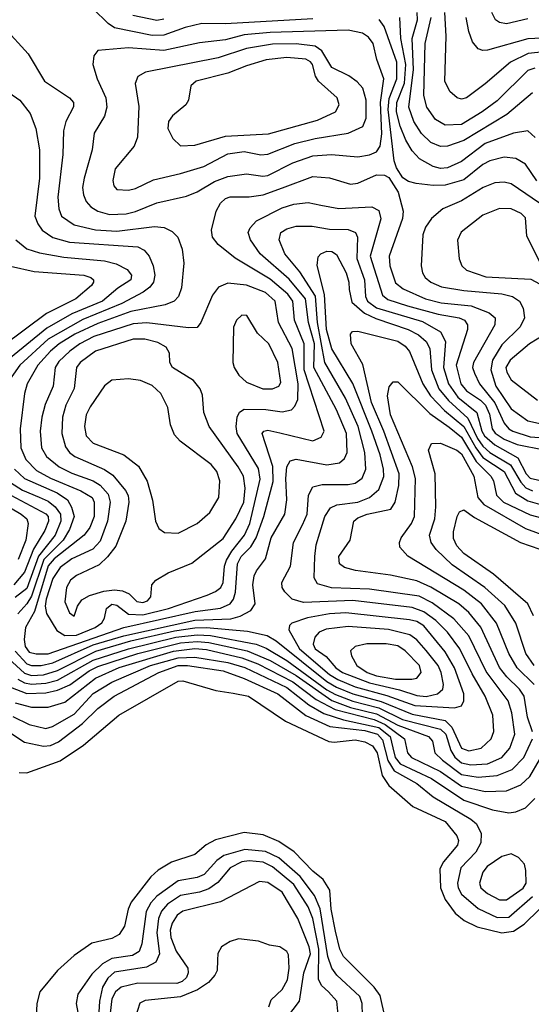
# Model space of a CAD drawing. Extents: x 997026 to 1115308, y 536381 to 619039.
# Tile 364 of 484: x 1045884 to 1048050, y 591862 to 596025. Entities that reach past the tile are written whole.
import ezdxf

# ---------------------------------------------------------------- set-up
doc = ezdxf.new("R2010")
doc.units = 0

msp = doc.modelspace()

# ---------------------------------------------------------------- linework, layer by layer
at = {"layer": '0CON20XD'}
for points in [[(1047125, 596028.1), (1046755, 596007.2), (1046655, 596008.7), (1046585, 595991.6), (1046495, 595959.2), (1046445, 595958.7), (1046285, 595990.7), (1046258.6, 596008.6), (1046195, 596070.7)], [(1046495, 596027.7), (1046465, 596021.8), (1046362.8, 596042.8)], [(1048066.6, 595526.6), (1048035.8, 595555.8), (1047975, 595545.7), (1047855, 595502), (1047755, 595426.1), (1047695, 595399.4), (1047665, 595396.5), (1047635, 595403.9), (1047576.9, 595436.9), (1047545, 595470.3), (1047518.7, 595515), (1047495, 595574.6), (1047479.6, 595635), (1047480.2, 595675), (1047512.9, 595757.1), (1047519, 595835), (1047497.8, 595945), (1047493.2, 596035)], [(1048055, 595716.2), (1047946.2, 595623.8), (1047765, 595514.1), (1047695, 595490.2), (1047665, 595488.4), (1047625, 595505.8), (1047585, 595544.1), (1047553, 595595), (1047531.5, 595655), (1047551.9, 595815), (1047545.1, 595945), (1047568.8, 596025), (1047566.5, 596055)], [(1048065, 595820.6), (1048035, 595810.2), (1047905, 595682.4), (1047842.4, 595635), (1047755, 595582), (1047685, 595579.2), (1047645, 595603.3), (1047607.7, 595655), (1047595.2, 595705.2), (1047600.5, 595925), (1047625.9, 596035)], [(1048105, 595889.4), (1048037.2, 595882.8), (1047961.3, 595845), (1047855, 595753.3), (1047775.6, 595695), (1047755, 595689.1), (1047736, 595695), (1047705, 595720.8), (1047684, 595765), (1047688.9, 595955), (1047684.5, 596055)], [(1048125, 595947.9), (1048035, 595944.8), (1047865, 595895.7), (1047844.7, 595894.7), (1047825, 595901.8), (1047801, 595931), (1047784.8, 595974.8), (1047774.3, 596035)], [(1048035, 596029.3), (1047945, 596007.6), (1047915, 596013.2), (1047897.8, 596025), (1047882.9, 596055)], [(1048073.4, 595343.4), (1048025, 595414.6), (1047985, 595438.7), (1047935, 595444.2), (1047875, 595428.3), (1047845, 595413.4), (1047765, 595348.4), (1047685, 595324.8), (1047635, 595323.6), (1047562.4, 595332.4), (1047530.4, 595340.4), (1047506.2, 595356.2), (1047479.4, 595399.4), (1047468.8, 595428.8), (1047444.1, 595645), (1047448.8, 595691.2), (1047480, 595775), (1047481.1, 595845), (1047426.6, 595996.6), (1047406.1, 596026.1)], [(1045820.6, 595990.6), (1045920.5, 595880.5), (1045990, 595765), (1046095, 595694.4), (1046112.2, 595675), (1046112.8, 595657.2), (1046079.3, 595595), (1046069.7, 595555), (1046066.8, 595455), (1046046.2, 595275), (1046049.4, 595225), (1046062, 595195), (1046115, 595158.4), (1046205, 595136.3), (1046295, 595131.6), (1046455, 595151.2), (1046495.9, 595145.9), (1046529.5, 595129.5), (1046554.3, 595105), (1046571.9, 595055), (1046579.1, 594995), (1046569.1, 594890.9), (1046557.1, 594855), (1046538.9, 594835), (1046500, 594820), (1046355, 594791.5), (1046215, 594740.8), (1046118.4, 594695), (1046052.1, 594655), (1046015, 594624), (1045961.1, 594565), (1045916.3, 594485), (1045904.3, 594445), (1045886, 594295), (1045888.8, 594215), (1045910.2, 594165), (1045955, 594119), (1046015, 594086.3), (1046143.7, 594033.7), (1046190.8, 594005), (1046200.2, 593985), (1046199.8, 593925), (1046181.4, 593878.6), (1046156.9, 593845), (1046029.6, 593745), (1046005, 593715.5), (1045946.7, 593523.3), (1045909.4, 593455), (1045903.8, 593405), (1045907.7, 593375), (1045925, 593351.5), (1045953.9, 593343.9), (1046005, 593343.7)], [(1046265, 595201.5), (1046335, 595204.4), (1046375, 595214.4), (1046465, 595251.2), (1046590.5, 595279.5), (1046635, 595296.9), (1046708.5, 595341.5), (1046765, 595361.5), (1046845, 595373.3), (1046913.7, 595363.7), (1046935, 595366.8), (1047040.1, 595419.9), (1047125, 595449.8), (1047204.8, 595454.8), (1047315, 595445.7), (1047365, 595454), (1047395, 595466.8), (1047409.5, 595490.5), (1047417.7, 595542.3), (1047411.2, 595675), (1047425.7, 595775), (1047396.5, 595856.5), (1047380.3, 595925), (1047361.4, 595951.4), (1047335, 595968.1), (1047275, 595980.2), (1046945, 595971.6), (1046835, 595961), (1046755, 595940.2), (1046645, 595927.4), (1046495, 595894.8), (1046345, 595905.9), (1046215.4, 595894.6), (1046198, 595872), (1046193.6, 595835), (1046212.2, 595775), (1046249.2, 595695), (1046253.2, 595655), (1046243.3, 595616.7), (1046199.6, 595545), (1046190.7, 595475), (1046157.9, 595355), (1046150.6, 595315), (1046154, 595285), (1046166.2, 595256.2), (1046185, 595233.8), (1046215.7, 595215), (1046265, 595201.5)], [(1046345, 595304.5), (1046375, 595311.8), (1046451.4, 595348.6), (1046565, 595374.2), (1046664.4, 595405), (1046765, 595457.4), (1046835, 595467.5), (1046905, 595454.3), (1046935, 595456.2), (1047048.3, 595501.7), (1047135, 595522.8), (1047275.2, 595544.8), (1047336.4, 595573.6), (1047350.6, 595609.4), (1047350.8, 595685), (1047336.2, 595735), (1047312.9, 595762.9), (1047277.8, 595787.8), (1047205, 595823.2), (1047163.2, 595893.2), (1047135, 595913.7), (1047055, 595923.5), (1046955, 595921.4), (1046845, 595903.5), (1046725, 595863.7), (1046416.2, 595803.8), (1046384.6, 595785.4), (1046373.5, 595755), (1046388.1, 595658.1), (1046382.3, 595527.7), (1046369.1, 595490.9), (1046288.1, 595395), (1046278.5, 595345), (1046282.2, 595322.2), (1046295, 595307.5), (1046345, 595304.5)], [(1046565, 595492.3), (1046625, 595494.1), (1046755, 595533), (1046937.2, 595542.8), (1047145, 595599.8), (1047220.4, 595635), (1047236.7, 595665), (1047227.8, 595695), (1047148.9, 595765), (1047136.8, 595786.8), (1047123.8, 595835), (1047115, 595847.4), (1047095, 595857.6), (1047015, 595865.2), (1046928, 595855), (1046845, 595830.4), (1046765, 595798.4), (1046631.9, 595765), (1046608.9, 595745), (1046598.9, 595685), (1046587.8, 595665), (1046531.2, 595618.8), (1046514.7, 595595.3), (1046511.6, 595565), (1046532.4, 595522.4), (1046565, 595492.3)], [(1045790, 595750), (1045885.5, 595685.5), (1045928.3, 595628.3), (1045952.9, 595565), (1045968.3, 595475), (1045968.3, 595355), (1045948.8, 595195), (1045961.3, 595161.3), (1045979.6, 595135), (1046024.6, 595104.6), (1046094.9, 595084.9), (1046384.2, 595065), (1046410.8, 595050.8), (1046432.6, 595025), (1046450, 594985), (1046457, 594945), (1046451.4, 594915), (1046435.4, 594894.6), (1046407.1, 594872.9), (1046317.3, 594825), (1046152.2, 594757.8), (1046005, 594674.4), (1045885, 594564.8), (1045814.7, 594465)], [(1046005, 593343.7), (1046325.1, 593454.9), (1046626.4, 593523.6), (1046735, 593536.6), (1046775.1, 593554.9), (1046789.1, 593575), (1046797.6, 593605), (1046806.9, 593725), (1046822.4, 593755), (1046863.2, 593796.8), (1046885, 593834.1), (1046917.8, 593925), (1046957.1, 594072.9), (1046955.8, 594135.8), (1046911.2, 594275), (1046917.5, 594285), (1046935, 594290), (1046985, 594278.1), (1047125, 594244.1), (1047160.3, 594259.7), (1047173.6, 594285), (1047088.8, 594545), (1047088.9, 594655), (1047048.2, 594755), (1047040.2, 594835), (1047019.1, 594865), (1046945, 594927.8), (1046796.4, 595016.4), (1046724.2, 595075), (1046700.8, 595105), (1046695.6, 595135), (1046715.4, 595215), (1046735, 595250), (1046755, 595269.6), (1046775, 595276.6), (1046855, 595276.8), (1046915, 595283.9), (1046996.2, 595313.8), (1047125, 595361.8), (1047195, 595356.1), (1047285, 595329.7), (1047315, 595334), (1047395, 595368.9), (1047428.2, 595368.2), (1047447.3, 595357.3), (1047486.4, 595296.4), (1047508.2, 595215), (1047504.2, 595185), (1047448.3, 595025), (1047451, 594985), (1047475, 594913.1), (1047507, 594887), (1047602.7, 594845), (1047668, 594828), (1047795.7, 594815.7), (1047871.9, 594785), (1047897.5, 594765), (1047896, 594735), (1047805.7, 594575), (1047801.6, 594555), (1047808.9, 594531.1), (1047830.8, 594485), (1047895.2, 594405.2), (1047935, 594318.9), (1047955, 594295.2), (1047972.2, 594285), (1048045, 594261.8), (1048145, 594254.2)], [(1048115, 595227.5), (1047965, 595331.4), (1047935, 595338.4), (1047896.2, 595335), (1047846.5, 595315), (1047755, 595258.8), (1047674.8, 595225.2), (1047627.9, 595185), (1047602.3, 595147.7), (1047590.3, 595115), (1047583.9, 594983.9), (1047588.8, 594955), (1047600, 594935), (1047624.5, 594915), (1047670, 594895), (1047765, 594879.9), (1047925, 594866.4), (1047970.9, 594855), (1047999.3, 594835), (1048015.2, 594805.2), (1048021.6, 594765), (1048003.1, 594726.9), (1047925, 594649.8), (1047885.2, 594585), (1047878.5, 594545), (1047899.7, 594475), (1047965, 594379.8), (1048035, 594329.4), (1048125, 594308.7)], [(1045935, 593294.9), (1045975, 593294.9), (1046025, 593306), (1046195, 593382.4), (1046325, 593420), (1046625, 593486.6), (1046778.4, 593491.6), (1046817.1, 593502.9), (1046862.4, 593527.6), (1046880.7, 593555), (1046870.6, 593635), (1046876.9, 593673.1), (1046886.5, 593695), (1046924.6, 593745), (1046948.3, 593835), (1047006.2, 593935), (1047015.7, 593995), (1047011.2, 594085), (1047015.2, 594134.8), (1047029.9, 594160.1), (1047055, 594166.4), (1047185, 594142.8), (1047238.1, 594151.9), (1047259.7, 594170.3), (1047271.1, 594195), (1047267.2, 594275), (1047225.5, 594375), (1047129.1, 594555), (1047132.2, 594655), (1047106.8, 594745), (1047094.6, 594845), (1047025, 594928.5), (1046901.7, 595035), (1046861.1, 595095), (1046851.8, 595125), (1046859.6, 595145), (1046886, 595174), (1046995, 595229.8), (1047045, 595244.8), (1047105, 595251.6), (1047158.9, 595241.1), (1047235, 595226.2), (1047375, 595233.4), (1047405, 595218.2), (1047412.7, 595182.7), (1047368.2, 595025), (1047420.6, 594860.6), (1047442.5, 594842.5), (1047526.2, 594815), (1047655, 594780.4), (1047745.1, 594765.1), (1047766.7, 594755), (1047779.5, 594735), (1047780.2, 594715), (1047731.6, 594565), (1047751.5, 594485), (1047775, 594456.2), (1047835, 594416.2), (1047855.4, 594395), (1047873.2, 594356.8), (1047884.9, 594295), (1047897, 594277), (1047935, 594251.2), (1047989.6, 594229.6), (1048105, 594206.4)], [(1048087.4, 594997.4), (1048031.5, 595111.5), (1048025, 595187.5), (1048006.9, 595205), (1047965, 595224.7), (1047915, 595226.4), (1047845, 595198.9), (1047752.7, 595127.3), (1047737.2, 595092.8), (1047745, 595013.8), (1047756.5, 594985), (1047776, 594966), (1047858, 594938), (1048048.6, 594928.6), (1048085, 594908.1)], [(1047785, 592934.5), (1047837.5, 592945), (1047879.4, 592985), (1047890.8, 593015), (1047887.5, 593085), (1047853.9, 593165), (1047799, 593259), (1047748, 593365), (1047695.6, 593435), (1047645.2, 593485), (1047595, 593521.7), (1047545, 593540.4), (1047295, 593569.5), (1047085, 593561.7), (1047037.1, 593575), (1047006.2, 593606.2), (1046995.4, 593625), (1046994, 593645), (1047030.8, 593715), (1047043.8, 593815), (1047081, 593889), (1047100.5, 593935), (1047106.9, 594015), (1047125, 594050.6), (1047165, 594060.3), (1047275, 594059.8), (1047304.4, 594065.6), (1047333.4, 594086.6), (1047349.1, 594125), (1047345.5, 594195), (1047316.9, 594305), (1047263.3, 594425), (1047175.7, 594575.7), (1047145.5, 594744.5), (1047136.1, 594856.1), (1047069.7, 594959.7), (1047006.9, 595035), (1046983.2, 595095), (1046990, 595125), (1047015, 595140.3), (1047055, 595151.6), (1047122.3, 595152.3), (1047195, 595139.3), (1047275, 595138.3), (1047306.1, 595125), (1047314.7, 595105), (1047311.2, 595015), (1047344.2, 594925), (1047348.6, 594855), (1047357.2, 594835), (1047395, 594806.5), (1047588.7, 594748.7), (1047664.9, 594704.9), (1047686.3, 594665), (1047678.1, 594555), (1047700, 594485), (1047739.6, 594429.6), (1047818.8, 594365), (1047840.9, 594285), (1047852.3, 594265), (1047895, 594227.7), (1047993.1, 594173.1), (1048028.6, 594105), (1048045, 594086.2), (1048125, 594069)], [(1045867.5, 595095), (1045915, 595055.8), (1045968.7, 595038.7), (1046071.3, 595021.3), (1046243.8, 595006.2), (1046292.7, 594992.7), (1046339.2, 594969.2), (1046358.2, 594945), (1046354.4, 594925), (1046300.2, 594889.8), (1046234.8, 594835), (1046105, 594781.2), (1045999.4, 594720.6), (1045845, 594596.1)], [(1045876.2, 593236.2), (1045905, 593221.3), (1045935, 593215.8), (1045995, 593220.3), (1046045, 593233.1), (1046195, 593316.9), (1046345, 593365.7), (1046545, 593413.9), (1046635, 593424.9), (1046691.5, 593421.5), (1046885.3, 593385.3), (1046928.1, 593368.1), (1047015, 593316.1), (1047185, 593192.3), (1047221.7, 593171.7), (1047294.3, 593144.3), (1047405, 593116), (1047505, 593066.8), (1047665.5, 593025.5), (1047687.6, 593005), (1047709, 592935), (1047726.8, 592906.8), (1047755, 592882.6), (1047794.2, 592874.2), (1047865, 592878.4), (1047924.7, 592905), (1047959.1, 592945), (1047980.8, 593005), (1047967.7, 593095), (1047952.4, 593145), (1047859.2, 593269.2), (1047785, 593419.4), (1047722.4, 593492.4), (1047629.9, 593559.9), (1047575, 593588.4), (1047365, 593617.9), (1047203.5, 593623.5), (1047145, 593639.6), (1047130.7, 593665), (1047133, 593755), (1047138.9, 593805), (1047155.2, 593855), (1047176.3, 593925), (1047199.4, 593960.6), (1047226.7, 593973.3), (1047315, 593985.8), (1047365, 594005.2), (1047405, 594038.9), (1047425.7, 594094.3), (1047424.8, 594125), (1047410.7, 594185), (1047374.9, 594285), (1047295, 594486.7), (1047205, 594632.8), (1047183.5, 594715), (1047173.9, 594863.9), (1047144.1, 594985.9), (1047147.8, 595022.2), (1047159.4, 595035), (1047185, 595046.3), (1047205, 595045.7), (1047225, 595032.7), (1047265.6, 594955), (1047277.6, 594915), (1047279.2, 594885), (1047290.9, 594830.9), (1047344.4, 594784.4), (1047391.5, 594761.5), (1047529.3, 594715), (1047572.1, 594692.1), (1047604.3, 594665), (1047619.8, 594635), (1047626.8, 594545), (1047658.8, 594465), (1047699.3, 594415), (1047781, 594341), (1047822.3, 594255), (1047845, 594222.6), (1047875, 594194.7), (1047962.4, 594142.4), (1048005, 594069.7), (1048026.3, 594046.3), (1048055, 594033)], [(1045845, 594982.4), (1045945, 594961), (1046156, 594945), (1046185, 594935.3), (1046196.2, 594925), (1046197.1, 594915), (1046188.3, 594901.7), (1046121.8, 594845), (1045997.3, 594782.7), (1045815, 594645.7)], [(1046075, 593421.9), (1046125, 593422.9), (1046203.6, 593455), (1046231.4, 593475), (1046243.2, 593495), (1046251.9, 593535), (1046275, 593554.2), (1046295, 593549.3), (1046345, 593511.9), (1046405, 593509.4), (1046513.9, 593535), (1046678.4, 593591.6), (1046713, 593607), (1046735.3, 593625), (1046746.3, 593645), (1046751.1, 593715), (1046759.9, 593740.1), (1046782.1, 593777.9), (1046835.8, 593845), (1046859.1, 593895), (1046902.8, 594082.8), (1046895, 594128.2), (1046804.4, 594275), (1046800.2, 594305), (1046804.7, 594345), (1046814.8, 594365.2), (1046835, 594378.4), (1046926.9, 594376.9), (1046995, 594367.6), (1047035, 594375.3), (1047049.5, 594390.5), (1047061, 594419), (1047063.2, 594485), (1047037.3, 594635), (1046980.2, 594745), (1046965.2, 594835), (1046925, 594871.1), (1046845, 594902.5), (1046765, 594910.7), (1046726.2, 594893.8), (1046700.3, 594859.7), (1046650.5, 594745), (1046635, 594724.3), (1046598.3, 594721.7), (1046422.9, 594742.9), (1046365, 594739.6), (1046197.8, 594685), (1046138.8, 594655), (1046096, 594624), (1046050.6, 594579.4), (1046034.3, 594555), (1046026.6, 594475), (1045991.6, 594398.4), (1045978.1, 594345), (1045970.4, 594285), (1045976.6, 594215), (1045997.9, 594177.9), (1046050.9, 594135), (1046105, 594107.7), (1046195, 594075.5), (1046225, 594057), (1046258.8, 594018.8), (1046267.9, 593985), (1046256.7, 593905), (1046225, 593820), (1046193.3, 593786.7), (1046105, 593745.8), (1046055, 593709.2), (1046025, 593661.8), (1045996.6, 593575), (1045992.7, 593545), (1045997.6, 593515), (1046042.1, 593442.1), (1046075, 593421.9)], [(1046913.9, 594463.9), (1046955, 594464.1), (1046981.4, 594475), (1046989.3, 594490.7), (1046977.1, 594575), (1046939.6, 594655), (1046890.3, 594700.3), (1046845.6, 594775), (1046825, 594776.5), (1046801.9, 594755), (1046789.4, 594725), (1046786.9, 594575), (1046791.9, 594555), (1046812.6, 594522.6), (1046845, 594492.5), (1046913.9, 594463.9)], [(1048055.2, 593014.8), (1048033.1, 593076.9), (1048019, 593165), (1048000.6, 593195), (1047946.8, 593246.8), (1047915.6, 593285.6), (1047836.5, 593456.5), (1047785, 593518.7), (1047743.1, 593555), (1047625, 593625.2), (1047565, 593652.1), (1047453.3, 593676.7), (1047306.4, 593696.4), (1047259.4, 593709.4), (1047238.5, 593725), (1047235.5, 593755), (1047282.7, 593825), (1047298.5, 593905), (1047315, 593918.6), (1047355, 593934.3), (1047454.7, 593955.3), (1047474.3, 593985.7), (1047489.5, 594055), (1047490.3, 594105), (1047425.3, 594285.3), (1047373.7, 594406.3), (1047337, 594567), (1047287.3, 594655), (1047284.2, 594695), (1047293, 594707), (1047315, 594707.5), (1047485, 594666), (1047516, 594645), (1047535, 594622.2), (1047591.4, 594485), (1047623, 594435), (1047682.6, 594372.6), (1047764.9, 594305), (1047815, 594214.6), (1047844.6, 594174.6), (1047935, 594114.8), (1047982.7, 594022.7), (1048035, 593991.1), (1048123.9, 593966.1)], [(1046115, 593503.8), (1046128.9, 593545), (1046147.7, 593572.3), (1046179.9, 593590.1), (1046240.9, 593609.1), (1046285, 593614.1), (1046320.2, 593610.2), (1046347.8, 593597.8), (1046380.6, 593565), (1046405, 593561.2), (1046425, 593567.5), (1046438.9, 593585), (1046443.1, 593635), (1046461.1, 593655), (1046513.1, 593686.9), (1046612.9, 593727.1), (1046745, 593831.6), (1046799.5, 593915), (1046832.4, 593985), (1046839.3, 594045), (1046831.7, 594095), (1046809.8, 594135), (1046686.2, 594305), (1046663.8, 594365), (1046657.8, 594437.8), (1046648.9, 594465), (1046619.9, 594499.9), (1046531.5, 594555), (1046520, 594575), (1046518.9, 594615), (1046505, 594641.1), (1046469.7, 594659.7), (1046414.4, 594674.4), (1046365, 594674), (1046205, 594623.8), (1046140.6, 594575), (1046124.7, 594555), (1046114.8, 594465.2), (1046079.8, 594395), (1046065.2, 594345), (1046062.4, 594275), (1046078.7, 594218.7), (1046095.3, 594195), (1046117.9, 594177.9), (1046242.9, 594122.9), (1046278.8, 594098.8), (1046332.5, 594035), (1046342.8, 594012.8), (1046346, 593985), (1046333.9, 593905), (1046291.2, 593798.8), (1046256.4, 593753.6), (1046220.3, 593719.7), (1046125, 593674.8), (1046098.8, 593655), (1046081.9, 593625), (1046075.8, 593564.2), (1046095, 593516.7), (1046115, 593503.8)], [(1048106.5, 594693.5), (1048042.1, 594655), (1047960, 594585), (1047942.2, 594555), (1047946.3, 594535), (1047965, 594502.5), (1048075.8, 594415.8)], [(1046555, 593853.5), (1046635, 593894.6), (1046689, 593941), (1046726.7, 594005), (1046732, 594075), (1046718.4, 594115), (1046695, 594144.6), (1046563.3, 594243.3), (1046539.5, 594269.5), (1046522.6, 594312.6), (1046511.3, 594385), (1046482.1, 594445), (1046445, 594478.9), (1046395, 594500), (1046345, 594506.6), (1046275, 594501.2), (1046243.2, 594476.8), (1046182, 594388), (1046166.4, 594355), (1046158.3, 594305), (1046165.5, 594265.5), (1046195, 594234.7), (1046324.8, 594184.8), (1046387.7, 594137.7), (1046423.4, 594073.4), (1046446.9, 593993.1), (1046459.5, 593905), (1046473.6, 593873.6), (1046497, 593857), (1046555, 593853.5)], [(1048061.7, 593215), (1047989.6, 593285), (1047954.1, 593345.9), (1047903.1, 593473.1), (1047838.6, 593555), (1047765, 593613), (1047526.6, 593756.6), (1047493.8, 593795), (1047492.1, 593815), (1047499.1, 593835), (1047543, 593895), (1047555.2, 593925), (1047559.1, 594085), (1047547.2, 594135), (1047453.2, 594355), (1047441.1, 594435), (1047447.6, 594472.4), (1047465, 594494.4), (1047485, 594494.5), (1047620.7, 594360.7), (1047702, 594302), (1047755, 594259.7), (1047816.5, 594156.5), (1047878.1, 594095), (1047890, 594075), (1047902.6, 594015), (1047932.4, 593985), (1048045, 593932.2), (1048225, 593883.1)], [(1048062, 593295), (1048027, 593345), (1047985, 593473.5), (1047937.8, 593547.8), (1047853.7, 593625), (1047715, 593720.4), (1047647.2, 593785), (1047625.9, 593815), (1047619.1, 593845), (1047641.6, 593915), (1047645.2, 593965), (1047642.3, 594105), (1047614.5, 594205), (1047626.9, 594233.1), (1047665.6, 594234.4), (1047735, 594205.2), (1047755, 594190), (1047806.4, 594095), (1047823.3, 594005), (1047849.5, 593975), (1048025, 593874.5), (1048195, 593812)], [(1045861.7, 594125), (1045904.8, 594085), (1046042.6, 594025), (1046086.1, 593995), (1046104.3, 593964.3), (1046115.2, 593925), (1046095, 593870), (1046067.9, 593825), (1045986.7, 593743.3), (1045935, 593587.7), (1045915, 593555.9), (1045876.5, 593513.5)], [(1045845, 594068.8), (1045896.6, 594036.6), (1045966.5, 594006.5), (1046005, 593990), (1046035, 593965.6), (1046056.4, 593935), (1046058.8, 593905), (1046034.9, 593845), (1045963.3, 593756.7), (1045915, 593619.7), (1045865, 593582)], [(1045825.9, 594025.9), (1045995, 593935.5), (1046004.3, 593924.3), (1046006.7, 593905), (1045990.8, 593865), (1045943.4, 593786.6), (1045905, 593688.6), (1045859, 593635)], [(1045792.3, 593992.3), (1045890.2, 593935), (1045914.2, 593915), (1045920.2, 593895), (1045909.7, 593825), (1045877.2, 593742.8)], [(1048059.6, 593505), (1048035.8, 593555), (1047890.1, 593680.1), (1047765, 593767.7), (1047735, 593800.7), (1047721.1, 593831.1), (1047720.3, 593859.7), (1047735.9, 593924.1), (1047746.2, 593943.8), (1047765, 593952.3), (1047809.7, 593919.7), (1048004, 593814), (1048168, 593758)], [(1047724.2, 593115.8), (1047755, 593124.2), (1047764.2, 593145.8), (1047764.3, 593175), (1047725.1, 593285.1), (1047685, 593352.3), (1047595, 593462.1), (1047565, 593480.1), (1047535, 593488.4), (1047265, 593517.2), (1047195, 593513.3), (1047103.2, 593496.8), (1047036.9, 593473.1), (1047026.9, 593463.1), (1047024.1, 593445), (1047068.3, 593365), (1047195, 593256.3), (1047230.4, 593235), (1047305, 593204.2), (1047438.2, 593168.2), (1047557.1, 593125), (1047724.2, 593115.8)], [(1045802.7, 593355), (1045905, 593261.9), (1045935, 593252.8), (1045985, 593255.7), (1046045, 593273.3), (1046206.7, 593355), (1046355, 593398.5), (1046539.4, 593440.6), (1046625, 593454), (1046674.9, 593455.1), (1046849.2, 593439.2), (1046931.2, 593421.2), (1046969.6, 593399.6), (1047185, 593226.9), (1047225, 593202.9), (1047295, 593174.6), (1047415, 593142.7), (1047545, 593089.6), (1047685, 593061.8), (1047713.7, 593033.7), (1047754.8, 592945), (1047785, 592934.5)], [(1047605, 593164.1), (1047653.5, 593175), (1047675, 593194.5), (1047678.3, 593215), (1047668.4, 593265), (1047655.1, 593295.1), (1047605, 593358.1), (1047565, 593403.3), (1047535.4, 593425), (1047445, 593446.8), (1047275, 593459), (1047182, 593448), (1047152.5, 593435), (1047133.2, 593415), (1047126.5, 593385), (1047134.7, 593365), (1047182.1, 593332.1), (1047222, 593285), (1047251.3, 593265), (1047365, 593220.7), (1047492.3, 593192.4), (1047565, 593167.2), (1047605, 593164.1)], [(1045845, 593202.7), (1045915, 593176), (1045995, 593178.9), (1046045, 593190.6), (1046097.1, 593212.9), (1046178.4, 593271.6), (1046215, 593290.9), (1046385, 593345.6), (1046565, 593390.3), (1046635, 593396.4), (1046685, 593392.2), (1046846.5, 593356.5), (1046945, 593316.3), (1047055, 593251.8), (1047205, 593147.3), (1047285, 593117.6), (1047395, 593090.6), (1047485, 593042.6), (1047614.5, 592995), (1047632.3, 592975), (1047642.2, 592925), (1047673.5, 592895), (1047755, 592833.9), (1047825, 592823), (1047905, 592829.8), (1047968.8, 592855), (1048017.7, 592905), (1048055.2, 592985)], [(1047543.7, 593236.3), (1047565, 593241.8), (1047583.6, 593265), (1047576.6, 593295), (1047516.1, 593356.1), (1047485, 593377.2), (1047435, 593386.5), (1047353.4, 593386.6), (1047304.8, 593375.2), (1047285, 593356), (1047289.2, 593335), (1047311.3, 593295), (1047355.3, 593265), (1047395, 593251.6), (1047475, 593236.9), (1047543.7, 593236.3)], [(1045855, 593079.7), (1045925, 593045.2), (1045995, 593028.1), (1046022.9, 593037.1), (1046115, 593089.5), (1046195, 593176.8), (1046275, 593224), (1046438.1, 593295), (1046555, 593327.7), (1046625, 593329.8), (1046765, 593307.2), (1046836.9, 593286.9), (1047015, 593201.9), (1047108.1, 593128.1), (1047172.2, 593092.2), (1047254.4, 593064.4), (1047405, 593031.9), (1047452.3, 592995), (1047464.1, 592945.9), (1047473.4, 592905), (1047495, 592878.8), (1047627.4, 592817.4), (1047765, 592724.6), (1047885, 592684.4), (1047955, 592671.4), (1047985, 592675.9), (1048025, 592693.4), (1048065, 592732.8)], [(1045864.9, 593355), (1045915, 593302.3), (1045935, 593294.9)], [(1045865, 593136.5), (1045935, 593118.6), (1046005, 593118.8), (1046075, 593139.8), (1046205, 593241.3), (1046305, 593285.6), (1046535, 593355.4), (1046625, 593366.5), (1046675, 593362.1), (1046825, 593326.5), (1046892, 593302), (1047040.4, 593225), (1047138.6, 593151.4), (1047219.3, 593109.3), (1047385, 593066), (1047431.5, 593045), (1047513.5, 592985), (1047525.2, 592925), (1047542.4, 592905), (1047665, 592847.1), (1047755, 592784.1), (1047855, 592762.3), (1047945, 592765.2), (1048005, 592790.5), (1048043.4, 592825), (1048084.2, 592895.8)], [(1045829.8, 593019.8), (1045905, 592970.4), (1045985, 592953.3), (1046015, 592956.1), (1046048.5, 592971.5), (1046150.3, 593049.7), (1046215, 593113.5), (1046284.1, 593165), (1046472.8, 593265), (1046555, 593294.5), (1046594.3, 593294.3), (1046745, 593272.1), (1046835, 593240), (1046977.1, 593175), (1047096.1, 593083.9), (1047197.1, 593037.1), (1047345, 593020.4), (1047399.1, 593005), (1047420.6, 592980.6), (1047442.9, 592892.9), (1047469.3, 592849.3), (1047565, 592795.5), (1047635, 592739.2), (1047794.6, 592645), (1047817.8, 592625), (1047837.6, 592585), (1047836.7, 592545), (1047814.4, 592505.6), (1047751.4, 592438.6), (1047737.8, 592375), (1047740.3, 592355), (1047755, 592328.4), (1047825, 592267.7), (1047905, 592229.6), (1047955, 592230.7), (1048055, 592317.5)], [(1045882.3, 592842.3), (1045915, 592840.8), (1046055, 592891.6), (1046155, 592958.2), (1046303.5, 593085), (1046555, 593228.8), (1046575, 593230), (1046715, 593188.4), (1046787.4, 593177.4), (1046853.1, 593165), (1047009.9, 593059.9), (1047192.8, 592972.8), (1047215, 592970), (1047305, 592980), (1047345, 592972.4), (1047377.1, 592955), (1047397, 592925), (1047419.3, 592829.3), (1047446.8, 592786.8), (1047548, 592698), (1047685, 592634.7), (1047734.7, 592575), (1047741.6, 592555), (1047737.8, 592535), (1047678.2, 592465), (1047662.8, 592435), (1047665.2, 592355), (1047685.8, 592305), (1047727.4, 592247.4), (1047765.9, 592215.9), (1047820.5, 592189.5), (1047925, 592164.8), (1047975, 592171.1), (1048019.2, 592200.8), (1048084.9, 592265.1)], [(1047431.6, 591805), (1047409.7, 591899.7), (1047384.3, 591934.3), (1047254.8, 592065), (1047239.3, 592095), (1047221.6, 592171.6), (1047202.1, 592265), (1047197.1, 592345), (1047169.4, 592389.4), (1047124.7, 592425), (1047046.3, 592506.3), (1046980.8, 592550.8), (1046915, 592578.1), (1046835, 592589), (1046712.8, 592557.2), (1046673.9, 592536.1), (1046625, 592495.5), (1046527.1, 592462.9), (1046470.4, 592429.6), (1046439.3, 592400.7), (1046356.6, 592293.4), (1046344.1, 592265), (1046327.6, 592192.4), (1046305, 592157.7), (1046275, 592140.8), (1046189.9, 592120.1), (1046115, 592069.1), (1046045, 592004.5), (1045970, 591915), (1045957.3, 591865), (1045954.7, 591805)], [(1047335.6, 591815), (1047333.7, 591865), (1047323.9, 591895), (1047227.3, 591985), (1047205, 592015.3), (1047189, 592065), (1047156.3, 592266.3), (1047132.3, 592322.3), (1047071.9, 592401.9), (1046981.5, 592481.5), (1046925, 592507.6), (1046836.9, 592516.9), (1046748.4, 592491.6), (1046719.4, 592470.6), (1046665, 592411.6), (1046635, 592398.3), (1046555, 592384.8), (1046465, 592319), (1046439, 592291), (1046419.8, 592255), (1046401.7, 592118.3), (1046389.7, 592085), (1046361.2, 592068.8), (1046275, 592055.2), (1046235, 592033.7), (1046190.3, 591989.7), (1046130.4, 591905), (1046122.7, 591865), (1046151.5, 591715)], [(1047915, 592303.6), (1047945, 592303.8), (1048015, 592353.3), (1048027.5, 592375), (1048027.4, 592427.4), (1048020.8, 592455), (1047995, 592483.5), (1047965, 592497.9), (1047925, 592486.7), (1047862.9, 592445), (1047845, 592420.8), (1047831.2, 592375), (1047836, 592355), (1047865, 592330.5), (1047915, 592303.6)], [(1047233.1, 591805), (1047227.3, 591875), (1047190.9, 591915), (1047161.6, 591941.6), (1047148.8, 591968.8), (1047151, 592095), (1047124.9, 592225), (1047105, 592274.8), (1047045, 592368.1), (1046955, 592443.2), (1046915, 592463.6), (1046855, 592468.5), (1046825, 592464), (1046775, 592439.6), (1046722.8, 592377.2), (1046685, 592350), (1046645, 592336.1), (1046565, 592321.7), (1046510.4, 592285), (1046484.4, 592255.5), (1046471.8, 592225), (1046464.3, 592164.3), (1046476, 592075), (1046460.1, 592039.9), (1046420.7, 592019.3), (1046285, 591997.5), (1046256.8, 591973.2), (1046235.3, 591934.7), (1046221.6, 591875), (1046211.8, 591715)], [(1047015.8, 591805), (1047069.4, 591875), (1047087.4, 591995), (1047115.1, 592075), (1047110, 592105), (1047061.6, 592225), (1046995, 592335.9), (1046935, 592377.1), (1046899.1, 592380.9), (1046734.6, 592295.4), (1046575, 592255.6), (1046551.2, 592238.8), (1046529.7, 592205), (1046521.1, 592175), (1046523.4, 592145), (1046546.7, 592086.7), (1046595.7, 592015), (1046598.1, 591995), (1046589.8, 591975), (1046571.5, 591958.5), (1046549.2, 591950.8), (1046385, 591952), (1046313.9, 591935), (1046290.2, 591915), (1046274.3, 591885), (1046266.7, 591825)], [(1046938.4, 591851.6), (1046948.2, 591881.8), (1046995, 591924.4), (1047017.5, 591965), (1047025.2, 592015.2), (1047021.7, 592071.7), (1047015.6, 592085), (1046985, 592105.6), (1046941.7, 592111.7), (1046895, 592129.2), (1046811.2, 592138.8), (1046775, 592128), (1046738.8, 592105), (1046723, 592077), (1046721.7, 592048.3), (1046720.5, 592005), (1046710.5, 591985), (1046683.6, 591955), (1046637.2, 591922.8), (1046565, 591893.2), (1046415, 591878), (1046392.3, 591867.7), (1046372.7, 591805)]]:
    msp.add_lwpolyline(points, dxfattribs=at)

doc.saveas('drawing.dxf')
